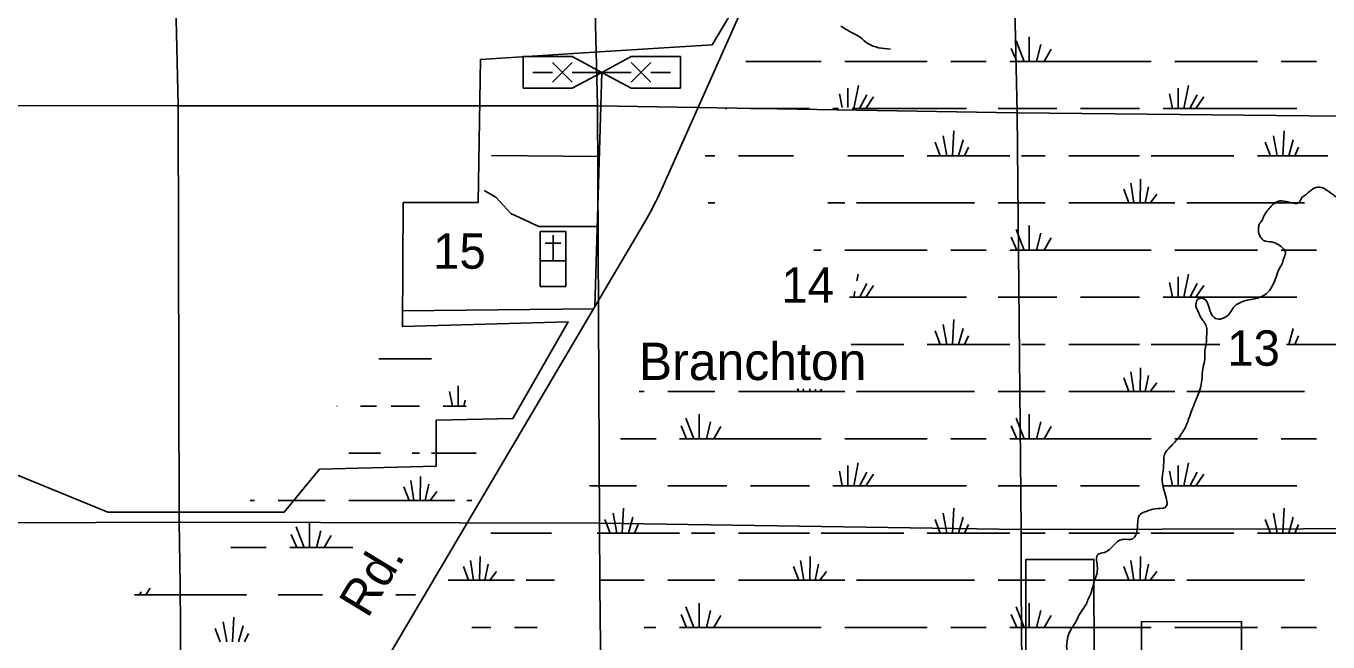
# Model space of a CAD drawing. Extents: x 380424 to 701066, y 1117407 to 1412949.
# Drawn here: x 556420 to 572980, y 1377653 to 1385488 of the extents above; entities that cross this region are included whole.
import ezdxf

# ---------------------------------------------------------------- set-up
doc = ezdxf.new("R2010")
doc.units = 0
for name, color, linetype in [('Cities Incorporated Area', 7, 'Continuous'), ('Communities and Subdivisions Names without Post Office', 7, 'Continuous'), ('County Roads Related Text', 7, 'Continuous'), ('County Routes Highway Center Lines', 7, 'Continuous'), ('Culture', 7, 'Continuous'), ('Local Roads Paved', 7, 'Continuous'), ('Local Roads Related Cells', 7, 'Continuous'), ('Narrow River Creek and Branch and Slough', 7, 'Continuous'), ('Section Lines', 7, 'Continuous'), ('Section Numbers', 7, 'Continuous'), ('State Park', 7, 'Continuous'), ('Swamps', 7, 'Continuous')]:
    doc.layers.add(name, color=color, linetype=linetype)

msp = doc.modelspace()

# ---------------------------------------------------------------- linework, layer by layer
at = {"layer": 'Cities Incorporated Area'}
msp.add_lwpolyline([(552927, 1395153), (572400, 1395149), (571985, 1394706), (566442, 1387114), (563907, 1387064), (565817, 1386371), (565148, 1385250), (563647, 1385155), (562202, 1385062), (562172, 1383244), (561217, 1383244), (561207, 1381667), (563314, 1381726), (562612, 1380496), (561637, 1380476), (561637, 1379891), (560154, 1379852), (559705, 1379305), (557462, 1379305), (555882, 1379949)], dxfattribs=at)
at = {"layer": 'County Routes Highway Center Lines'}
for p, q in [((564507, 1383418), (565535, 1385727)), ((555799, 1368619), (564285, 1382989))]:
    msp.add_line(p, q, dxfattribs=at)
msp.add_arc((560659, 1385131), 4212, 329.4338, 335.9996, dxfattribs=at)
at = {"layer": 'Culture'}
for p, q in [((562961, 1382876), (562960, 1382501)), ((563286, 1382875), (562961, 1382876)), ((563123, 1382500), (563123, 1382826)), ((563285, 1382500), (563286, 1382875)), ((563023, 1382726), (563223, 1382725)), ((562960, 1382501), (563285, 1382500))]:
    msp.add_line(p, q, dxfattribs=at)
msp.add_lwpolyline([(562960, 1382501), (563285, 1382500), (563285, 1382175), (562960, 1382176)], close=True, dxfattribs=at)
at = {"layer": 'Local Roads Paved'}
for p, q in [((563653, 1381918), (563743, 1384899)), ((563711, 1383829), (562342, 1383842)), ((563637, 1381892), (561209, 1381865))]:
    msp.add_line(p, q, dxfattribs=at)
msp.add_lwpolyline([(563684, 1382939), (562943, 1382939), (562586, 1383102), (562397, 1383310), (562248, 1383394)], dxfattribs=at)
at = {"layer": 'Local Roads Related Cells'}
for p, q in [((562743, 1385099), (563368, 1385099)), ((562743, 1384699), (562743, 1385099)), ((563118, 1384774), (563368, 1385024)), ((563368, 1384774), (563118, 1385024)), ((563368, 1385099), (563743, 1384899)), ((563743, 1384899), (564118, 1385099)), ((564118, 1385099), (564743, 1385099)), ((564368, 1384776), (564118, 1385026)), ((564118, 1384774), (564368, 1385024)), ((564743, 1385099), (564743, 1384699)), ((563118, 1384899), (562868, 1384899)), ((563743, 1384899), (563368, 1384699)), ((564118, 1384899), (563368, 1384899)), ((564118, 1384699), (563743, 1384899)), ((564618, 1384899), (564368, 1384899)), ((563368, 1384699), (562743, 1384699)), ((564743, 1384699), (564118, 1384699))]:
    msp.add_line(p, q, dxfattribs=at)
at = {"layer": 'Narrow River Creek and Branch and Slough'}
for points in [[(566785, 1385488), (566896, 1385419), (567028, 1385345), (567128, 1385266), (567414, 1385192)], [(571086, 1380255), (571175, 1380404), (571202, 1380472), (571283, 1380690), (571362, 1380901), (571379, 1381014), (571387, 1381122), (571409, 1381223), (571414, 1381357), (571435, 1381476), (571437, 1381564), (571441, 1381624), (571424, 1381690), (571372, 1381767), (571346, 1381814), (571325, 1381867), (571304, 1381909), (571303, 1381965), (571331, 1382018), (571361, 1382026), (571409, 1382013), (571488, 1381844), (571551, 1381768), (571636, 1381766), (571737, 1381844), (571775, 1381905), (571826, 1381952), (572166, 1382061), (572318, 1382286), (572366, 1382412), (572393, 1382459), (572417, 1382532), (572439, 1382611), (572383, 1382684), (572322, 1382722), (572262, 1382742), (572161, 1382762), (572126, 1382800), (572101, 1382851), (572098, 1382929), (572108, 1382974), (572134, 1383005), (572169, 1383080), (572222, 1383154), (572267, 1383204), (572343, 1383257), (572446, 1383257), (572615, 1383247), (572658, 1383315), (572686, 1383333), (572721, 1383361), (572739, 1383377), (572785, 1383414), (572827, 1383436), (572921, 1383426), (572959, 1383404), (573032, 1383351), (573097, 1383305), (573150, 1383265), (573254, 1383219), (573335, 1383217), (573431, 1383325), (573496, 1383537), (573534, 1383606), (573587, 1383724), (573620, 1383876), (573653, 1384080), (573721, 1384233), (573752, 1384272), (573822, 1384335), (573877, 1384374), (573963, 1384413), (574072, 1384475), (574166, 1384538), (574233, 1384588), (574286, 1384573), (574397, 1384507), (574483, 1384482), (574571, 1384474), (574697, 1384547), (574770, 1384578), (574834, 1384588), (574897, 1384590), (574945, 1384585), (574980, 1384580), (575023, 1384573), (575086, 1384552), (575197, 1384530), (575338, 1384560), (575452, 1384699), (575487, 1384893), (575511, 1384976), (575574, 1385036), (575682, 1385083), (575738, 1385091), (575804, 1385108), (575864, 1385113)], [(568345, 1368464), (568501, 1368561), (568659, 1368714), (568770, 1368809), (568939, 1368893), (569060, 1369020), (569134, 1369094), (569218, 1369247), (569282, 1369321), (569329, 1369437), (569350, 1369574), (569345, 1369616), (569319, 1369690), (569266, 1369769), (569229, 1369859), (569203, 1369880), (569113, 1369912), (569086, 1370038), (569134, 1370149), (569134, 1370271), (569071, 1370419), (569055, 1370519), (569039, 1370587), (569034, 1370682), (569050, 1370762), (569060, 1370825), (569018, 1370915), (568923, 1370967), (568865, 1371057), (568828, 1371189), (568823, 1371353), (568659, 1372218), (568548, 1372598), (568464, 1373000), (568395, 1373227), (568348, 1373411), (568326, 1373533), (568311, 1373659), (568332, 1373881), (568348, 1373960), (568437, 1374108), (568538, 1374245), (568633, 1374404), (568728, 1374567), (568817, 1374726), (568833, 1374773), (568860, 1374831), (568897, 1374873), (569029, 1374947), (569176, 1374989), (569329, 1375000), (569493, 1375021), (569678, 1375069), (569794, 1375121), (569905, 1375164), (569984, 1375227), (570116, 1375338), (570221, 1375454), (570264, 1375480), (570301, 1375523), (570322, 1375596), (570332, 1375665), (570301, 1375797), (570274, 1375950), (570243, 1376119), (570211, 1376256), (570148, 1376430), (570090, 1376562), (569752, 1377296), (569725, 1377375), (569683, 1377476), (569657, 1377571), (569667, 1377692), (569699, 1377792), (569778, 1377919), (569831, 1378024), (569900, 1378125), (569926, 1378188), (569973, 1378294), (570005, 1378420), (570028, 1378481), (570045, 1378626), (570053, 1378767), (570136, 1378792), (570364, 1378958), (570497, 1378966), (570555, 1379090), (570596, 1379281), (570671, 1379314), (570783, 1379347), (570907, 1379364), (570874, 1379667), (570879, 1379811), (570890, 1379907), (570900, 1380036), (570973, 1380134), (571086, 1380255)]]:
    msp.add_spline(points, degree=3, dxfattribs=at)
at = {"layer": 'Section Lines'}
for points in [[(558230, 1389773), (558354, 1384481), (558354, 1384475), (558342, 1384475), (553028, 1384482), (552883, 1389777), (558225, 1389773)], [(563557, 1389818), (563690, 1384473), (558354, 1384475), (558354, 1384481), (558230, 1389773)], [(568907, 1389727), (569028, 1384386), (569020, 1384386), (563690, 1384473), (563557, 1389818)], [(574360, 1389703), (574390, 1384337), (574390, 1384328), (569028, 1384386), (568907, 1389727)], [(558354, 1384475), (558368, 1379178), (553073, 1379154), (553063, 1379154), (553028, 1384466), (553028, 1384482), (558342, 1384475)], [(563690, 1384473), (563714, 1379165), (558388, 1379179), (558368, 1379178), (558354, 1384475)], [(569028, 1384386), (569028, 1384380), (569077, 1379084), (563714, 1379165), (563690, 1384473), (569020, 1384386)], [(574390, 1384328), (574460, 1379102), (574463, 1379096), (569082, 1379084), (569077, 1379084), (569028, 1384380), (569028, 1384386)], [(558368, 1379178), (558381, 1378387), (558414, 1373917), (553140, 1373844), (553074, 1378397), (553063, 1379154), (553073, 1379154)], [(563714, 1379165), (563717, 1378367), (563770, 1373875), (558414, 1373917), (558381, 1378387), (558368, 1379178), (558388, 1379179)], [(569077, 1379084), (569076, 1378358), (569117, 1373776), (569117, 1373770), (563770, 1373875), (563717, 1378367), (563714, 1379165)], [(574463, 1379096), (574468, 1378345), (574505, 1373724), (574498, 1373724), (569117, 1373770), (569117, 1373776), (569076, 1378358), (569077, 1379084), (569082, 1379084)]]:
    msp.add_lwpolyline(points, close=True, dxfattribs=at)
at = {"layer": 'State Park'}
for points in [[(569142, 1375835), (569136, 1378702), (570002, 1378704), (570005, 1377261)], [(570609, 1377262), (570608, 1377910), (571881, 1377913), (571884, 1376580)]]:
    msp.add_lwpolyline(points, dxfattribs=at)
at = {"layer": 'Swamps'}
for p, q in [((569012, 1385301), (569115, 1385038)), ((569181, 1385349), (569181, 1385038)), ((568952, 1385204), (569023, 1385038)), ((569326, 1385252), (569273, 1385038)), ((569459, 1385192), (569370, 1385038)), ((566083, 1385038), (566533, 1385038)), ((566833, 1385038), (567883, 1385038)), ((568183, 1385038), (568633, 1385038)), ((568933, 1385038), (570283, 1385038)), ((570283, 1385038), (570733, 1385038)), ((571033, 1385038), (572083, 1385038)), ((572383, 1385038), (572833, 1385038)), ((567007, 1384733), (566948, 1384438)), ((567115, 1384612), (567021, 1384437)), ((570965, 1384624), (571002, 1384438)), ((571074, 1384696), (571074, 1384438)), ((571207, 1384733), (571148, 1384438)), ((571315, 1384612), (571221, 1384437)), ((567200, 1384588), (567100, 1384439)), ((571400, 1384588), (571301, 1384439)), ((565633, 1384438), (566083, 1384438)), ((566083, 1384438), (566383, 1384438)), ((568783, 1384438), (569533, 1384438)), ((569833, 1384438), (570283, 1384438)), ((570283, 1384438), (570583, 1384438)), ((570883, 1384438), (572583, 1384438)), ((568204, 1383838), (568221, 1384154)), ((572404, 1383838), (572421, 1384154)), ((568048, 1383838), (567983, 1384010)), ((568133, 1383838), (568087, 1384092)), ((568281, 1383838), (568339, 1384042)), ((568357, 1383838), (568406, 1383947)), ((572248, 1383838), (572183, 1384010)), ((572333, 1383838), (572287, 1384092)), ((572481, 1383838), (572539, 1384042)), ((572557, 1383838), (572606, 1383947)), ((565483, 1383838), (566083, 1383838)), ((567883, 1383838), (568933, 1383838)), ((569083, 1383838), (569383, 1383838)), ((569683, 1383838), (570283, 1383838)), ((570283, 1383838), (570583, 1383838)), ((570733, 1383838), (571783, 1383838)), ((570511, 1383238), (570471, 1383491)), ((570589, 1383238), (570595, 1383542)), ((570448, 1383239), (570382, 1383412)), ((570656, 1383238), (570699, 1383444)), ((570718, 1383237), (570802, 1383351)), ((566983, 1383238), (568483, 1383238)), ((568783, 1383238), (569383, 1383238)), ((569683, 1383238), (570283, 1383238)), ((570283, 1383238), (571033, 1383238)), ((571183, 1383238), (572683, 1383238)), ((568952, 1382804), (569023, 1382638)), ((569012, 1382901), (569115, 1382638)), ((569181, 1382949), (569181, 1382638)), ((569326, 1382852), (569273, 1382638)), ((569459, 1382792), (569369, 1382638)), ((566833, 1382638), (567883, 1382638)), ((568183, 1382638), (568633, 1382638)), ((568933, 1382638), (570283, 1382638)), ((570283, 1382638), (570733, 1382638)), ((571033, 1382638), (572083, 1382638)), ((572383, 1382638), (572833, 1382638)), ((571074, 1382297), (571074, 1382038)), ((571207, 1382333), (571148, 1382038)), ((567115, 1382212), (567021, 1382037)), ((567200, 1382188), (567100, 1382039)), ((570965, 1382224), (571002, 1382038)), ((571315, 1382212), (571221, 1382037)), ((571400, 1382188), (571300, 1382039)), ((568783, 1382038), (569533, 1382038)), ((569833, 1382038), (570283, 1382038)), ((570283, 1382038), (570583, 1382038)), ((570883, 1382038), (572583, 1382038)), ((568133, 1381438), (568087, 1381692)), ((568204, 1381438), (568221, 1381754)), ((568281, 1381438), (568339, 1381642)), ((572481, 1381438), (572539, 1381642)), ((568048, 1381438), (567983, 1381610)), ((568357, 1381438), (568406, 1381547)), ((572557, 1381438), (572606, 1381547)), ((567883, 1381438), (568933, 1381438)), ((569083, 1381438), (569383, 1381438)), ((569683, 1381438), (570283, 1381438)), ((570283, 1381438), (570583, 1381438)), ((570733, 1381438), (571604, 1381438)), ((572452, 1381438), (573133, 1381438)), ((561125, 1381253), (561575, 1381253)), ((570589, 1380838), (570595, 1381142)), ((570448, 1380839), (570382, 1381012)), ((570511, 1380838), (570471, 1381091)), ((570656, 1380838), (570699, 1381044)), ((561807, 1380839), (561844, 1380653)), ((561916, 1380912), (561916, 1380653)), ((564583, 1380838), (565183, 1380838)), ((565483, 1380838), (566083, 1380838)), ((566083, 1380838), (566833, 1380838)), ((566983, 1380838), (568483, 1380838)), ((568783, 1380838), (569383, 1380838)), ((569683, 1380838), (570283, 1380838)), ((570283, 1380838), (571033, 1380838)), ((570718, 1380838), (570802, 1380951)), ((571183, 1380838), (572683, 1380838)), ((561125, 1380653), (561425, 1380653)), ((564812, 1380501), (564915, 1380238)), ((564981, 1380549), (564981, 1380238)), ((569012, 1380501), (569115, 1380238)), ((569181, 1380549), (569181, 1380238)), ((564752, 1380404), (564822, 1380238)), ((565126, 1380452), (565073, 1380238)), ((565259, 1380392), (565169, 1380238)), ((568952, 1380404), (569022, 1380238)), ((569326, 1380452), (569273, 1380238)), ((569459, 1380392), (569369, 1380238)), ((563983, 1380238), (564433, 1380238)), ((564733, 1380238), (566083, 1380238)), ((566083, 1380238), (566533, 1380238)), ((566833, 1380238), (567883, 1380238)), ((568183, 1380238), (568633, 1380238)), ((568933, 1380238), (570283, 1380238)), ((570283, 1380238), (570733, 1380238)), ((571033, 1380238), (572083, 1380238)), ((572383, 1380238), (572833, 1380238)), ((566765, 1379824), (566802, 1379638)), ((566874, 1379897), (566874, 1379638)), ((567006, 1379933), (566947, 1379638)), ((567115, 1379812), (567021, 1379637)), ((570965, 1379824), (571002, 1379638)), ((571074, 1379897), (571074, 1379638)), ((571206, 1379933), (571148, 1379638)), ((571315, 1379812), (571221, 1379637)), ((561353, 1379453), (561314, 1379707)), ((561431, 1379453), (561437, 1379757)), ((561498, 1379453), (561541, 1379659)), ((567200, 1379788), (567100, 1379639)), ((571400, 1379788), (571300, 1379639)), ((561291, 1379454), (561225, 1379627)), ((561560, 1379453), (561644, 1379567)), ((564583, 1379638), (565333, 1379638)), ((565633, 1379638), (566083, 1379638)), ((566083, 1379638), (566383, 1379638)), ((566683, 1379638), (568383, 1379638)), ((568783, 1379638), (569533, 1379638)), ((569833, 1379638), (570283, 1379638)), ((570283, 1379638), (570583, 1379638)), ((570883, 1379638), (572583, 1379638)), ((559625, 1379453), (560225, 1379453)), ((560525, 1379453), (561125, 1379453)), ((561125, 1379453), (561875, 1379453)), ((564004, 1379038), (564021, 1379354)), ((568204, 1379038), (568221, 1379354)), ((572404, 1379038), (572421, 1379354)), ((560024, 1379164), (560024, 1378853)), ((563848, 1379038), (563782, 1379210)), ((563933, 1379038), (563887, 1379292)), ((564081, 1379038), (564139, 1379242)), ((564157, 1379038), (564206, 1379147)), ((568048, 1379038), (567983, 1379210)), ((568133, 1379038), (568087, 1379292)), ((568281, 1379038), (568339, 1379242)), ((568357, 1379038), (568406, 1379147)), ((572248, 1379038), (572183, 1379210)), ((572333, 1379038), (572287, 1379292)), ((572481, 1379038), (572539, 1379242)), ((572557, 1379038), (572606, 1379147)), ((559794, 1379019), (559865, 1378853)), ((559854, 1379116), (559957, 1378853)), ((560169, 1379068), (560115, 1378853)), ((560301, 1379007), (560212, 1378854)), ((563683, 1379038), (564733, 1379038)), ((564883, 1379038), (565183, 1379038)), ((565483, 1379038), (566083, 1379038)), ((566083, 1379038), (566383, 1379038)), ((566533, 1379038), (567583, 1379038)), ((567883, 1379038), (568933, 1379038)), ((569083, 1379038), (569383, 1379038)), ((569683, 1379038), (570283, 1379038)), ((570283, 1379038), (570583, 1379038)), ((570733, 1379038), (571783, 1379038)), ((572083, 1379038), (573133, 1379038)), ((559025, 1378853), (559475, 1378853)), ((559775, 1378853), (560575, 1378853)), ((562110, 1378438), (562071, 1378691)), ((562189, 1378438), (562194, 1378742)), ((566311, 1378438), (566271, 1378691)), ((566389, 1378438), (566394, 1378742)), ((570511, 1378438), (570471, 1378691)), ((570589, 1378438), (570594, 1378742)), ((562048, 1378439), (561982, 1378612)), ((562256, 1378438), (562299, 1378644)), ((562318, 1378438), (562402, 1378551)), ((566248, 1378439), (566182, 1378612)), ((566456, 1378438), (566499, 1378644)), ((566518, 1378438), (566602, 1378551)), ((570448, 1378439), (570382, 1378612)), ((570656, 1378438), (570699, 1378644)), ((570718, 1378438), (570802, 1378551)), ((561882, 1378438), (562632, 1378438)), ((564583, 1378438), (565183, 1378438)), ((565483, 1378438), (566083, 1378438)), ((566083, 1378438), (566833, 1378438)), ((566983, 1378438), (568483, 1378438)), ((568783, 1378438), (569383, 1378438)), ((569683, 1378438), (570283, 1378438)), ((570283, 1378438), (571033, 1378438)), ((571183, 1378438), (572683, 1378438)), ((559625, 1378253), (560190, 1378253)), ((564981, 1378149), (564981, 1377838)), ((569181, 1378149), (569181, 1377838)), ((564752, 1378004), (564822, 1377838)), ((564812, 1378101), (564915, 1377838)), ((565126, 1378052), (565073, 1377838)), ((565259, 1377992), (565169, 1377838)), ((568952, 1378004), (569022, 1377838)), ((569012, 1378101), (569115, 1377838)), ((569326, 1378052), (569273, 1377838)), ((569459, 1377992), (569369, 1377838)), ((558890, 1377654), (558825, 1377825)), ((558975, 1377653), (558929, 1377908)), ((559046, 1377653), (559064, 1377970)), ((559123, 1377654), (559181, 1377857)), ((564733, 1377838), (566083, 1377838)), ((566083, 1377838), (566533, 1377838)), ((566833, 1377838), (567883, 1377838)), ((568183, 1377838), (568633, 1377838)), ((568933, 1377838), (570283, 1377838)), ((570283, 1377838), (570733, 1377838)), ((571033, 1377838), (572083, 1377838)), ((572383, 1377838), (572833, 1377838)), ((559200, 1377654), (559249, 1377762))]:
    msp.add_line(p, q, dxfattribs=at)
for points in [[(565576, 1385038), (566083, 1385038)], [(566765, 1384624), (566800, 1384450)], [(566874, 1384696), (566874, 1384451)], [(565316, 1384438), (565333, 1384438)], [(566683, 1384438), (566753, 1384438)], [(566926, 1384438), (568383, 1384438)], [(565058, 1383838), (565183, 1383838)], [(566083, 1383838), (566183, 1383838)], [(566871, 1383838), (567583, 1383838)], [(572083, 1383838), (572977, 1383838)], [(565097, 1383238), (565183, 1383238)], [(566618, 1383238), (566833, 1383238)], [(566441, 1382638), (566533, 1382638)], [(567006, 1382333), (566989, 1382246)], [(566895, 1382038), (568383, 1382038)], [(566963, 1382113), (566948, 1382038)], [(566917, 1381438), (567583, 1381438)], [(560905, 1381253), (561125, 1381253)], [(564220, 1380838), (564283, 1380838)], [(566248, 1380839), (566234, 1380877)], [(566311, 1380838), (566305, 1380875)], [(566389, 1380838), (566389, 1380872)], [(566456, 1380838), (566463, 1380870)], [(566518, 1380838), (566540, 1380867)], [(560371, 1380653), (560375, 1380653)], [(560675, 1380653), (560876, 1380653)], [(561066, 1380653), (561125, 1380653)], [(561725, 1380653), (562019, 1380653)], [(562005, 1380730), (561990, 1380653)], [(560525, 1380053), (560928, 1380053)], [(561332, 1380053), (561425, 1380053)], [(561575, 1380053), (562145, 1380053)], [(563586, 1379638), (564183, 1379638)], [(559272, 1379453), (559325, 1379453)], [(562025, 1379453), (562091, 1379453)], [(562333, 1379038), (563103, 1379038)], [(557999, 1378339), (557943, 1378254)], [(561788, 1378438), (561882, 1378438)], [(562782, 1378438), (563140, 1378438)], [(563711, 1378438), (564283, 1378438)], [(557801, 1378253), (559225, 1378253)], [(557883, 1378289), (557863, 1378253)], [(561125, 1378253), (561372, 1378253)], [(562092, 1377838), (562332, 1377838)], [(562632, 1377838), (562923, 1377838)], [(564283, 1377838), (564432, 1377838)]]:
    msp.add_lwpolyline(points, dxfattribs=at)

# ---------------------------------------------------------------- texts
at = {"layer": 'Communities and Subdivisions Names without Post Office'}
msp.add_text('Branchton', height=475, rotation=359.9999, dxfattribs=at).set_placement((564214, 1380985))
at = {"layer": 'County Roads Related Text'}
msp.add_text('Rd.', height=450, rotation=58.7595, dxfattribs=at).set_placement((560764, 1377944))
at = {"layer": 'Section Numbers'}
for s, p in [('15', (561598, 1382401)), ('14', (566027, 1381969)), ('13', (571699, 1381167))]:
    msp.add_text(s, height=450, dxfattribs=at).set_placement(p)

doc.saveas('drawing.dxf')
